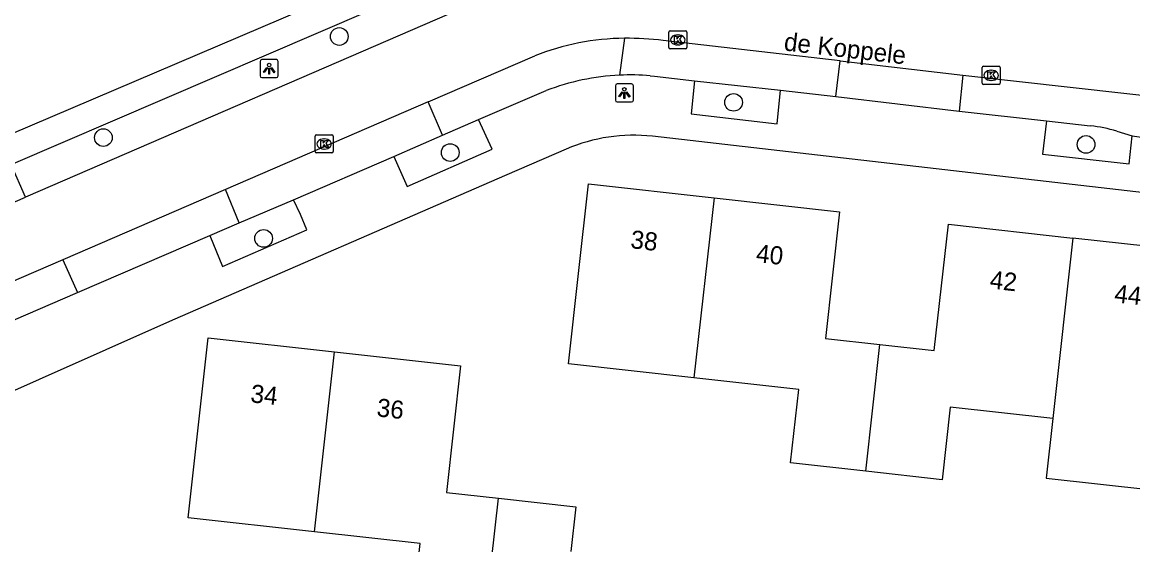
# Model space of a CAD drawing. Extents: x 162026 to 163499, y 387297 to 388169.
# Drawn here: x 162186.6 to 162248.1, y 387636.4 to 387665.3 of the extents above; entities that cross this region are included whole.
import ezdxf

# ---------------------------------------------------------------- set-up
doc = ezdxf.new("R2010")
doc.units = 0
for name, color, linetype in [('IMGEO_Boom', 7, 'Continuous'), ('IMGEO_Kolk', 7, 'Continuous'), ('IMGEO_Lichtpunt', 7, 'Continuous'), ('IMGEO_Openbare_ruimte_label', 7, 'Continuous'), ('IMGEO_Pand', 7, 'Continuous'), ('IMGEO_Pand_nummerreeks', 7, 'Continuous'), ('IMGEO_Parkeervlak_open', 7, 'Continuous'), ('IMGEO_Rijbaan_lokaal_open', 7, 'Continuous'), ('IMGEO_Voetpad_open', 7, 'Continuous')]:
    doc.layers.add(name, color=color, linetype=linetype)

msp = doc.modelspace()

# ---------------------------------------------------------------- linework, layer by layer
at = {"layer": 'IMGEO_Boom'}
for centre in [(162204.174, 387664.518), (162225.976, 387660.876), (162191.13, 387658.923), (162245.467, 387658.545), (162210.307, 387658.097), (162199.99, 387653.349)]:
    msp.add_circle(centre, 0.489, dxfattribs=at)
at = {"layer": 'IMGEO_Kolk'}
for p, q in [((162222.394, 387663.904), (162222.394, 387664.756)), ((162222.469, 387664.83), (162223.321, 387664.83)), ((162222.882, 387664.61), (162222.907, 387664.61)), ((162223.395, 387664.756), (162223.395, 387663.904)), ((162223.321, 387663.83), (162222.469, 387663.83)), ((162222.905, 387664.05), (162222.88, 387664.05)), ((162239.721, 387661.943), (162239.721, 387662.795)), ((162239.796, 387662.869), (162240.648, 387662.869)), ((162240.209, 387662.649), (162240.234, 387662.649)), ((162240.722, 387662.795), (162240.722, 387661.943)), ((162240.232, 387662.089), (162240.207, 387662.089)), ((162240.648, 387661.869), (162239.796, 387661.869)), ((162202.833, 387658.148), (162202.833, 387659)), ((162202.908, 387659.074), (162203.76, 387659.074)), ((162203.834, 387659), (162203.834, 387658.148)), ((162203.344, 387658.294), (162203.319, 387658.294)), ((162203.321, 387658.854), (162203.346, 387658.854)), ((162203.76, 387658.074), (162202.908, 387658.074))]:
    msp.add_line(p, q, dxfattribs=at)
for points in [[(162222.394, 387663.904), (162222.394, 387664.756)], [(162222.469, 387664.83), (162223.321, 387664.83)], [(162222.715, 387664.53), (162222.838, 387664.53), (162222.838, 387664.379), (162222.968, 387664.53), (162223.132, 387664.53), (162222.986, 387664.379), (162223.139, 387664.13), (162222.987, 387664.13), (162222.902, 387664.294), (162222.838, 387664.227), (162222.838, 387664.13), (162222.715, 387664.13), (162222.715, 387664.53)], [(162223.395, 387664.756), (162223.395, 387663.904)], [(162223.321, 387663.83), (162222.469, 387663.83)], [(162239.721, 387661.943), (162239.721, 387662.795)], [(162239.796, 387662.869), (162240.648, 387662.869)], [(162240.722, 387662.795), (162240.722, 387661.943)], [(162240.042, 387662.569), (162240.165, 387662.569), (162240.165, 387662.418), (162240.295, 387662.569), (162240.459, 387662.569), (162240.313, 387662.418), (162240.466, 387662.169), (162240.314, 387662.169), (162240.229, 387662.333), (162240.165, 387662.266), (162240.165, 387662.169), (162240.042, 387662.169), (162240.042, 387662.569)], [(162240.648, 387661.869), (162239.796, 387661.869)], [(162202.833, 387658.148), (162202.833, 387659)], [(162202.908, 387659.074), (162203.76, 387659.074)], [(162203.834, 387659), (162203.834, 387658.148)], [(162203.154, 387658.774), (162203.277, 387658.774), (162203.277, 387658.623), (162203.407, 387658.774), (162203.571, 387658.774), (162203.425, 387658.623), (162203.578, 387658.374), (162203.426, 387658.374), (162203.341, 387658.538), (162203.277, 387658.471), (162203.277, 387658.374), (162203.154, 387658.374), (162203.154, 387658.774)], [(162203.76, 387658.074), (162202.908, 387658.074)]]:
    msp.add_lwpolyline(points, dxfattribs=at)
for centre, start, end in [((162222.471, 387664.754), 91.55205, 178.44795), ((162222.471, 387664.754), 91.55205, 178.44795), ((162223.319, 387664.754), 1.55205, 88.44795), ((162223.319, 387664.754), 1.55205, 88.44795), ((162222.471, 387663.906), 181.55205, 268.44795), ((162222.471, 387663.906), 181.55205, 268.44795), ((162223.319, 387663.906), 271.55205, 358.44795), ((162223.319, 387663.906), 271.55205, 358.44795), ((162239.798, 387662.793), 91.55205, 178.44795), ((162239.798, 387662.793), 91.55205, 178.44795), ((162240.646, 387662.793), 1.55205, 88.44795), ((162240.646, 387662.793), 1.55205, 88.44795), ((162239.798, 387661.945), 181.55205, 268.44795), ((162239.798, 387661.945), 181.55205, 268.44795), ((162240.646, 387661.945), 271.55205, 358.44795), ((162240.646, 387661.945), 271.55205, 358.44795), ((162202.91, 387658.998), 91.55205, 178.44795), ((162202.91, 387658.998), 91.55205, 178.44795), ((162203.758, 387658.998), 1.55205, 88.44795), ((162203.758, 387658.998), 1.55205, 88.44795), ((162202.91, 387658.15), 181.55205, 268.44795), ((162202.91, 387658.15), 181.55205, 268.44795), ((162203.758, 387658.15), 271.55205, 358.44795), ((162203.758, 387658.15), 271.55205, 358.44795)]:
    msp.add_arc(centre, 0.0765, start, end, dxfattribs=at)
for centre, major_axis, ratio, start_param, end_param in [((162222.881, 387664.33), (-0.387, 0.002), 0.722429, 4.712389, 7.853982), ((162222.906, 387664.33), (-0.39, 0.002), 0.717154, 1.570796, 4.712389), ((162240.208, 387662.369), (-0.387, 0.002), 0.722429, 4.712389, 7.853982), ((162240.233, 387662.369), (-0.39, 0.002), 0.717154, 1.570796, 4.712389), ((162203.32, 387658.574), (-0.387, 0.002), 0.722429, 4.712389, 7.853982), ((162203.345, 387658.574), (-0.39, 0.002), 0.717154, 1.570796, 4.712389)]:
    msp.add_ellipse(centre, major_axis=major_axis, ratio=ratio, start_param=start_param, end_param=end_param, dxfattribs=at)
at = {"layer": 'IMGEO_Lichtpunt'}
for p, q in [((162200.699, 387663.239), (162199.891, 387663.239)), ((162200.699, 387663.239), (162199.891, 387663.239)), ((162199.797, 387663.144), (162199.797, 387662.337)), ((162199.797, 387663.144), (162199.797, 387662.337)), ((162200.793, 387662.337), (162200.793, 387663.144)), ((162200.793, 387662.337), (162200.793, 387663.144)), ((162199.891, 387662.243), (162200.699, 387662.243)), ((162199.891, 387662.243), (162200.699, 387662.243)), ((162219.44, 387661.798), (162219.44, 387660.991)), ((162219.44, 387661.798), (162219.44, 387660.991)), ((162220.342, 387661.893), (162219.534, 387661.893)), ((162220.342, 387661.893), (162219.534, 387661.893)), ((162220.436, 387660.991), (162220.436, 387661.798)), ((162220.436, 387660.991), (162220.436, 387661.798)), ((162219.534, 387660.897), (162220.342, 387660.897)), ((162219.534, 387660.897), (162220.342, 387660.897))]:
    msp.add_line(p, q, dxfattribs=at)
for points in [[(162200.171, 387662.808), (162200.21, 387662.78), (162200.022, 387662.518), (162199.984, 387662.545), (162200.171, 387662.808)], [(162200.273, 387662.76), (162200.32, 387662.76), (162200.32, 387662.438), (162200.273, 387662.438), (162200.273, 387662.76)], [(162200.383, 387662.78), (162200.421, 387662.807), (162200.608, 387662.545), (162200.569, 387662.517), (162200.383, 387662.78)], [(162219.814, 387661.462), (162219.853, 387661.434), (162219.665, 387661.172), (162219.627, 387661.199), (162219.814, 387661.462)], [(162219.916, 387661.414), (162219.963, 387661.414), (162219.963, 387661.092), (162219.916, 387661.092), (162219.916, 387661.414)], [(162220.026, 387661.434), (162220.064, 387661.461), (162220.251, 387661.199), (162220.212, 387661.171), (162220.026, 387661.434)]]:
    msp.add_lwpolyline(points, dxfattribs=at)
for centre in [(162200.296, 387662.942), (162219.939, 387661.596)]:
    msp.add_circle(centre, 0.0994, dxfattribs=at)
for centre, start, end in [((162199.891, 387663.144), 90, 180), ((162199.891, 387663.144), 90, 180), ((162200.699, 387663.144), 0, 90), ((162200.699, 387663.144), 0, 90), ((162199.891, 387662.337), 180, 270), ((162199.891, 387662.337), 180, 270), ((162200.699, 387662.337), 270, 0), ((162200.699, 387662.337), 270, 360), ((162219.534, 387661.798), 90, 180), ((162219.534, 387661.798), 90, 180), ((162220.342, 387661.798), 0, 90), ((162220.342, 387661.798), 0, 90), ((162219.534, 387660.991), 180, 270), ((162219.534, 387660.991), 180, 270), ((162220.342, 387660.991), 270, 0), ((162220.342, 387660.991), 270, 360)]:
    msp.add_arc(centre, 0.0946, start, end, dxfattribs=at)
at = {"layer": 'IMGEO_Pand'}
for points in [[(162223.786, 387645.639), (162216.846, 387646.411), (162217.401, 387651.4), (162217.953, 387656.369), (162224.895, 387655.597)], [(162224.895, 387655.597), (162223.786, 387645.639)], [(162224.895, 387655.597), (162231.836, 387654.825), (162231.056, 387647.809), (162234.065, 387647.475)], [(162234.065, 387647.475), (162237.075, 387647.14), (162237.853, 387654.136), (162244.74, 387653.37)], [(162243.63, 387643.378), (162243.265, 387640.092), (162249.097, 387639.443), (162249.01, 387638.662), (162253.197, 387638.196), (162253.979, 387645.229), (162250.842, 387645.578), (162251.513, 387651.611), (162251.623, 387652.605), (162244.74, 387653.37)], [(162244.74, 387653.37), (162243.63, 387643.378)], [(162202.796, 387637.117), (162195.821, 387637.893), (162196.928, 387647.844), (162203.905, 387647.068)], [(162233.286, 387640.473), (162234.065, 387647.475)], [(162202.796, 387637.117), (162203.905, 387647.068)], [(162203.905, 387647.068), (162210.882, 387646.292), (162210.104, 387639.297), (162212.973, 387638.978)], [(162233.286, 387640.473), (162229.129, 387640.935), (162229.58, 387644.995), (162223.786, 387645.639)], [(162243.63, 387643.378), (162237.962, 387644.008), (162237.516, 387640.002), (162233.286, 387640.473)], [(162212.187, 387631.922), (162212.973, 387638.978)], [(162212.973, 387638.978), (162217.254, 387638.502), (162216.98, 387636.035)], [(162212.187, 387631.922), (162208.185, 387632.367), (162208.641, 387636.467), (162202.796, 387637.117)]]:
    msp.add_lwpolyline(points, dxfattribs=at)
at = {"layer": 'IMGEO_Parkeervlak_open'}
for points in [[(162223.817, 387662.066), (162228.579, 387661.554)], [(162243.287, 387659.86), (162245.702, 387659.575)], [(162207.188, 387657.884), (162209.884, 387659.053)], [(162247.168, 387659.279), (162248.015, 387659.031)], [(162198.637, 387654.206), (162201.644, 387655.489)]]:
    msp.add_lwpolyline(points, dxfattribs=at)
msp.add_arc((162244.964, 387652.14), 7.471, 72.84059, 84.32918, dxfattribs=at)
at = {"layer": 'IMGEO_Rijbaan_lokaal_open'}
for points in [[(162212.309, 387666.678), (162186.816, 387655.636)], [(162219.948, 387664.419), (162219.67, 387662.376)], [(162231.876, 387663.169), (162222.093, 387664.297)], [(162209.087, 387660.902), (162214.98, 387663.44)], [(162231.636, 387661.192), (162231.876, 387663.169)], [(162231.876, 387663.169), (162238.657, 387662.375)], [(162238.657, 387662.375), (162238.455, 387660.382)], [(162238.657, 387662.375), (162250.681, 387661.032)], [(162211.879, 387659.935), (162215.622, 387661.527)], [(162209.087, 387660.902), (162197.878, 387656.055)], [(162209.884, 387659.053), (162209.087, 387660.902)], [(162231.636, 387661.192), (162238.455, 387660.382)], [(162209.884, 387659.053), (162211.879, 387659.935)], [(162197.878, 387656.055), (162188.894, 387652.166)], [(162198.637, 387654.206), (162197.878, 387656.055)], [(162182.223, 387653.645), (162186.816, 387655.636)], [(162197.011, 387653.512), (162198.637, 387654.206)], [(162189.692, 387650.35), (162197.011, 387653.512)], [(162188.894, 387652.166), (162172.31, 387645.002)], [(162188.894, 387652.166), (162189.692, 387650.35)]]:
    msp.add_lwpolyline(points, dxfattribs=at)
for centre, radius, start, end in [((162220.064, 387650.733), 13.686, 90.48749, 111.80838), ((162219.959, 387645.695), 18.724, 83.45569, 90.03377), ((162220.293, 387649.333), 13.058, 92.73253, 110.95774)]:
    msp.add_arc(centre, radius, start, end, dxfattribs=at)
at = {"layer": 'IMGEO_Voetpad_open'}
for points in [[(162185.952, 387659.089), (162207.963, 387668.505)], [(162186.816, 387655.636), (162186.04, 387657.44), (162211.528, 387668.412), (162212.309, 387666.678)], [(162221.371, 387662.347), (162221.606, 387662.327), (162223.817, 387662.066)], [(162223.817, 387662.066), (162223.629, 387660.247), (162228.389, 387659.689), (162228.579, 387661.554)], [(162228.579, 387661.554), (162231.636, 387661.192)], [(162238.455, 387660.382), (162243.287, 387659.86)], [(162207.188, 387657.884), (162207.937, 387656.213), (162212.628, 387658.277), (162211.879, 387659.935)], [(162243.287, 387659.86), (162243.062, 387658.014), (162247.855, 387657.483), (162248.015, 387659.031)], [(162254.969, 387655.167), (162250.781, 387655.63), (162221.486, 387658.996)], [(162248.015, 387659.031), (162250.409, 387658.669)], [(162216.728, 387658.29), (162213.442, 387656.863), (162194.948, 387648.834), (162176.338, 387640.545)], [(162201.644, 387655.489), (162207.188, 387657.884)], [(162197.011, 387653.512), (162197.717, 387651.789), (162202.386, 387653.827), (162202.021, 387654.671), (162201.644, 387655.489)], [(162173.047, 387643.174), (162189.692, 387650.35)]]:
    msp.add_lwpolyline(points, dxfattribs=at)
for centre, radius, start, end in [((162220.297, 387649.224), 13.167, 85.3193, 92.72725), ((162220.438, 387649.67), 9.385, 83.59165, 113.28847)]:
    msp.add_arc(centre, radius, start, end, dxfattribs=at)

# ---------------------------------------------------------------- texts
at = {"layer": 'IMGEO_Openbare_ruimte_label'}
msp.add_text('de Koppele', height=1, rotation=353.39397, dxfattribs=at).set_placement((162228.728, 387663.752))
at = {"layer": 'IMGEO_Pand_nummerreeks'}
for s, rotation, p in [('38', 353.65392, (162220.243, 387652.815)), ('40', 353.65392, (162227.185, 387652.043)), ('42', 353.6557, (162240.109, 387650.584)), ('44', 353.65736, (162246.997, 387649.819)), ('34', 353.6535, (162199.233, 387644.288)), ('36', 353.6535, (162206.21, 387643.512))]:
    msp.add_text(s, height=1, rotation=rotation, dxfattribs=at).set_placement(p)

doc.saveas('drawing.dxf')
